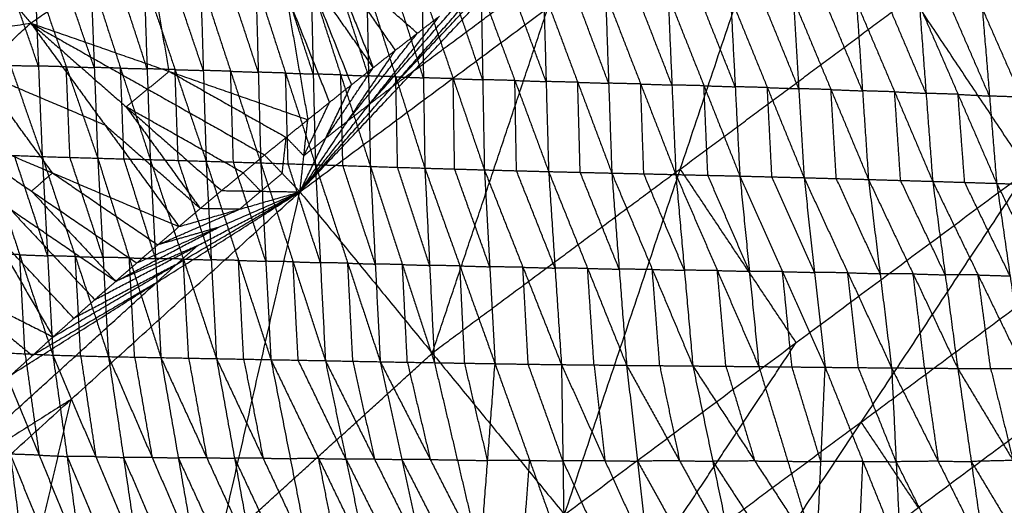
# Model space of a CAD drawing. Header units: millimetres. Extents: x -106 to 110, y -96 to 120.
# Tile 379 of 656: x -66 to -50, y 84 to 92. Entities that reach past the tile are written whole.
import ezdxf

# ---------------------------------------------------------------- set-up
doc = ezdxf.new("R2010")
doc.units = ezdxf.units.MM
doc.header["$MEASUREMENT"] = 0
doc.layers.add('Default', color=7, linetype='Continuous', true_color=0x000000)

msp = doc.modelspace()

# ---------------------------------------------------------------- linework, layer by layer
at = {"layer": 'Default'}
for points in [[(-61.585, 89.214, 12.017), (-57.646, 92.135, 12.017), (-53.707, 95.057, 12.017)], [(-57.385, 84.096, 9.117), (-55.546, 89.576, 10.567), (-53.707, 95.057, 12.017)], [(-53.707, 95.057, 12.017), (-51.868, 92.304, 10.567), (-50.029, 89.551, 9.117)], [(-65.859, 91.89, 14.003), (-64.018, 93.176, 13.96), (-62.177, 94.462, 13.917)], [(-65.859, 91.89, 14.003), (-64.018, 93.176, 13.96), (-62.177, 94.462, 13.917)], [(-62.177, 94.462, 13.917), (-61.818, 92.41, 13.171), (-61.46, 90.358, 12.424)], [(-62.177, 94.462, 13.917), (-61.473, 92.687, 13.171), (-60.768, 90.911, 12.424)], [(-62.177, 94.462, 13.917), (-61.124, 92.96, 13.171), (-60.072, 91.458, 12.424)], [(-59.77, 91.138, 12.221), (-57.801, 92.599, 12.221), (-55.831, 94.059, 12.221)], [(-63.659, 91.124, 13.214), (-63.839, 92.15, 13.587), (-64.018, 93.176, 13.96)], [(-66.854, 93.077, 13.919), (-66.356, 92.483, 13.961), (-65.859, 91.89, 14.003)], [(-61.585, 89.214, 12.017), (-59.77, 91.138, 12.221), (-57.955, 93.062, 12.424)], [(-61.124, 92.96, 13.171), (-60.772, 92.072, 12.797), (-60.42, 91.185, 12.424)], [(-59.722, 91.729, 12.424), (-60.423, 92.344, 12.797), (-61.124, 92.96, 13.171)], [(-60.125, 90.874, 12.221), (-59.218, 91.836, 12.322), (-58.31, 92.798, 12.424)], [(-66.685, 92.664, 9.098), (-66.181, 91.219, 8.445), (-65.677, 89.774, 7.793)], [(-65.736, 91.21, 8.258), (-65.988, 91.932, 8.584), (-66.24, 92.655, 8.91)], [(-65.795, 92.645, 8.722), (-65.736, 91.21, 8.258), (-65.677, 89.774, 7.793)], [(-65.795, 92.645, 8.722), (-65.295, 91.197, 8.086), (-64.795, 89.748, 7.449)], [(-64.85, 91.187, 7.908), (-65.1, 91.911, 8.226), (-65.35, 92.636, 8.545)], [(-64.905, 92.626, 8.367), (-64.85, 91.187, 7.908), (-64.795, 89.748, 7.449)], [(-64.905, 92.626, 8.367), (-64.433, 91.176, 7.754), (-63.961, 89.726, 7.141)], [(-64.011, 91.166, 7.593), (-64.247, 91.891, 7.9), (-64.483, 92.616, 8.206)], [(-64.061, 92.605, 8.045), (-64.011, 91.166, 7.593), (-63.961, 89.726, 7.141)], [(-64.061, 92.605, 8.045), (-63.567, 91.153, 7.437), (-63.074, 89.7, 6.83)], [(-63.119, 91.14, 7.273), (-63.365, 91.866, 7.577), (-63.612, 92.593, 7.881)], [(-63.163, 92.58, 7.716), (-63.119, 91.14, 7.273), (-63.074, 89.7, 6.83)], [(-63.163, 92.58, 7.716), (-62.685, 91.127, 7.127), (-62.207, 89.674, 6.537)], [(-62.246, 91.112, 6.971), (-62.485, 91.839, 7.266), (-62.725, 92.565, 7.561)], [(-62.286, 92.551, 7.405), (-62.246, 91.112, 6.971), (-62.207, 89.674, 6.537)], [(-62.286, 92.551, 7.405), (-61.813, 91.098, 6.83), (-61.34, 89.646, 6.255)], [(-60.42, 91.185, 12.424), (-60.946, 91.936, 12.797), (-61.473, 92.687, 13.171)], [(-61.374, 91.083, 6.679), (-61.61, 91.809, 6.966), (-61.847, 92.535, 7.254)], [(-61.114, 90.635, 12.424), (-61.466, 91.522, 12.797), (-61.818, 92.41, 13.171)], [(-61.585, 89.214, 12.017), (-60.125, 90.874, 12.221), (-58.665, 92.534, 12.424)], [(-61.408, 92.52, 7.103), (-61.374, 91.083, 6.679), (-61.34, 89.646, 6.255)], [(-61.408, 92.52, 7.103), (-60.937, 91.069, 6.541), (-60.467, 89.618, 5.98)], [(-60.496, 91.053, 6.393), (-60.731, 91.778, 6.674), (-60.967, 92.504, 6.955)], [(-60.525, 92.488, 6.807), (-60.496, 91.053, 6.393), (-60.467, 89.618, 5.98)], [(-60.525, 92.488, 6.807), (-60.064, 91.039, 6.261), (-59.602, 89.59, 5.715)], [(-59.624, 91.023, 6.116), (-59.855, 91.748, 6.389), (-60.086, 92.472, 6.662)], [(-59.647, 92.456, 6.518), (-59.624, 91.023, 6.116), (-59.602, 89.59, 5.715)], [(-59.647, 92.456, 6.518), (-59.152, 91.009, 5.975), (-58.657, 89.563, 5.431)], [(-58.683, 90.993, 5.823), (-58.93, 91.716, 6.095), (-59.178, 92.44, 6.366)], [(-58.709, 92.423, 6.215), (-58.683, 90.993, 5.823), (-58.657, 89.563, 5.431)], [(-58.709, 92.423, 6.215), (-58.173, 90.98, 5.674), (-57.637, 89.536, 5.132)], [(-57.677, 90.964, 5.516), (-57.945, 91.685, 5.787), (-58.213, 92.407, 6.057)], [(-57.716, 92.391, 5.9), (-57.677, 90.964, 5.516), (-57.637, 89.536, 5.132)], [(-57.716, 92.391, 5.9), (-57.175, 90.952, 5.374), (-56.634, 89.512, 4.848)], [(-60.478, 90.607, 12.221), (-59.748, 91.436, 12.322), (-59.018, 92.266, 12.424)], [(-56.684, 90.937, 5.222), (-56.955, 91.656, 5.485), (-57.225, 92.376, 5.748)], [(-56.734, 92.361, 5.596), (-56.684, 90.937, 5.222), (-56.634, 89.512, 4.848)], [(-56.734, 92.361, 5.596), (-56.176, 90.925, 5.083), (-55.617, 89.489, 4.569)], [(-55.679, 90.909, 4.934), (-55.959, 91.627, 5.191), (-56.238, 92.345, 5.447)], [(-55.741, 92.33, 5.299), (-55.679, 90.909, 4.934), (-55.617, 89.489, 4.569)], [(-55.741, 92.33, 5.299), (-55.171, 90.897, 4.8), (-54.601, 89.465, 4.302)], [(-55.546, 89.576, 10.567), (-53.707, 90.94, 10.567), (-51.868, 92.304, 10.567)], [(-54.675, 90.881, 4.657), (-54.96, 91.597, 4.906), (-55.245, 92.314, 5.155)], [(-54.748, 92.297, 5.012), (-54.675, 90.881, 4.657), (-54.601, 89.465, 4.302)], [(-54.748, 92.297, 5.012), (-54.165, 90.868, 4.53), (-53.582, 89.439, 4.047)], [(-53.666, 90.85, 4.392), (-53.958, 91.565, 4.634), (-54.249, 92.279, 4.875)], [(-53.75, 92.261, 4.738), (-53.666, 90.85, 4.392), (-53.582, 89.439, 4.047)], [(-53.75, 92.261, 4.738), (-53.155, 90.836, 4.271), (-52.559, 89.411, 3.804)], [(-52.654, 90.816, 4.14), (-52.952, 91.528, 4.374), (-53.25, 92.241, 4.607)], [(-59.485, 86.655, 10.567), (-58.566, 89.395, 11.292), (-57.646, 92.135, 12.017)], [(-52.749, 92.22, 4.476), (-52.654, 90.816, 4.14), (-52.559, 89.411, 3.804)], [(-52.749, 92.22, 4.476), (-52.144, 90.801, 4.028), (-51.54, 89.381, 3.579)], [(-51.645, 90.777, 3.905), (-51.947, 91.487, 4.13), (-52.25, 92.197, 4.354)], [(-51.75, 92.173, 4.232), (-51.645, 90.777, 3.905), (-51.54, 89.381, 3.579)], [(-51.75, 92.173, 4.232), (-51.137, 90.761, 3.802), (-50.524, 89.349, 3.371)], [(-50.638, 90.733, 3.688), (-50.945, 91.44, 3.903), (-51.251, 92.146, 4.119)], [(-50.752, 92.118, 4.005), (-50.638, 90.733, 3.688), (-50.524, 89.349, 3.371)], [(-50.752, 92.118, 4.005), (-50.135, 90.716, 3.595), (-49.518, 89.314, 3.185)], [(-61.585, 89.214, 12.017), (-60.478, 90.607, 12.221), (-59.371, 91.999, 12.424)], [(-60.072, 91.458, 12.424), (-59.722, 91.729, 12.424), (-59.371, 91.999, 12.424)], [(-60.072, 91.458, 12.424), (-59.722, 91.729, 12.424), (-59.371, 91.999, 12.424)], [(-68.546, 91.501, 13.904), (-67.203, 91.695, 13.953), (-65.859, 91.89, 14.003)], [(-67.518, 90.366, 13.978), (-66.689, 91.128, 13.99), (-65.859, 91.89, 14.003)], [(-67.518, 90.366, 13.978), (-66.689, 91.128, 13.99), (-65.859, 91.89, 14.003)], [(-65.859, 91.89, 14.003), (-64.682, 90.276, 13.214), (-63.505, 88.663, 12.424)], [(-65.859, 91.89, 14.003), (-64.344, 90.562, 13.214), (-62.828, 89.234, 12.424)], [(-65.859, 91.89, 14.003), (-64.003, 90.844, 13.214), (-62.147, 89.799, 12.424)], [(-65.859, 91.89, 14.003), (-63.659, 91.124, 13.214), (-61.46, 90.358, 12.424)], [(-60.829, 90.336, 12.221), (-60.275, 91.032, 12.322), (-59.722, 91.729, 12.424)], [(-61.585, 89.214, 12.017), (-60.829, 90.336, 12.221), (-60.072, 91.458, 12.424)], [(-60.768, 90.911, 12.424), (-60.42, 91.185, 12.424), (-60.072, 91.458, 12.424)], [(-60.768, 90.911, 12.424), (-60.42, 91.185, 12.424), (-60.072, 91.458, 12.424)], [(-66.181, 91.219, 8.445), (-65.958, 91.215, 8.352), (-65.736, 91.21, 8.258)], [(-65.295, 91.197, 8.086), (-65.515, 91.203, 8.172), (-65.736, 91.21, 8.258)], [(-65.236, 89.761, 7.621), (-65.265, 90.479, 7.853), (-65.295, 91.197, 8.086)], [(-65.295, 91.197, 8.086), (-65.072, 91.192, 7.997), (-64.85, 91.187, 7.908)], [(-64.433, 91.176, 7.754), (-64.641, 91.181, 7.831), (-64.85, 91.187, 7.908)], [(-64.378, 89.737, 7.295), (-64.405, 90.456, 7.525), (-64.433, 91.176, 7.754)], [(-64.433, 91.176, 7.754), (-64.222, 91.171, 7.674), (-64.011, 91.166, 7.593)], [(-63.567, 91.153, 7.437), (-63.789, 91.159, 7.515), (-64.011, 91.166, 7.593)], [(-63.518, 89.713, 6.985), (-63.543, 90.433, 7.211), (-63.567, 91.153, 7.437)], [(-63.567, 91.153, 7.437), (-63.343, 91.146, 7.355), (-63.119, 91.14, 7.273)], [(-62.685, 91.127, 7.127), (-62.902, 91.133, 7.2), (-63.119, 91.14, 7.273)], [(-61.177, 90.063, 12.221), (-60.799, 90.624, 12.322), (-60.42, 91.185, 12.424)], [(-59.77, 91.138, 12.221), (-59.948, 91.006, 12.221), (-60.125, 90.874, 12.221)], [(-66.689, 91.128, 13.99), (-65.685, 90.702, 13.602), (-64.682, 90.276, 13.214)], [(-65.512, 89.514, 13.201), (-66.1, 90.321, 13.596), (-66.689, 91.128, 13.99)], [(-64.003, 90.844, 13.214), (-63.831, 90.984, 13.214), (-63.659, 91.124, 13.214)], [(-63.659, 91.124, 13.214), (-62.731, 90.601, 12.819), (-61.803, 90.078, 12.424)], [(-62.641, 89.687, 6.683), (-62.663, 90.407, 6.905), (-62.685, 91.127, 7.127)], [(-62.685, 91.127, 7.127), (-62.466, 91.119, 7.049), (-62.246, 91.112, 6.971)], [(-61.813, 91.098, 6.83), (-62.03, 91.105, 6.9), (-62.246, 91.112, 6.971)], [(-61.773, 89.66, 6.396), (-61.793, 90.379, 6.613), (-61.813, 91.098, 6.83)], [(-61.813, 91.098, 6.83), (-61.593, 91.091, 6.754), (-61.374, 91.083, 6.679)], [(-60.937, 91.069, 6.541), (-61.156, 91.076, 6.61), (-61.374, 91.083, 6.679)], [(-60.903, 89.632, 6.117), (-60.92, 90.35, 6.329), (-60.937, 91.069, 6.541)], [(-60.937, 91.069, 6.541), (-60.717, 91.061, 6.467), (-60.496, 91.053, 6.393)], [(-60.064, 91.039, 6.261), (-60.28, 91.046, 6.327), (-60.496, 91.053, 6.393)], [(-60.034, 89.604, 5.847), (-60.049, 90.322, 6.054), (-60.064, 91.039, 6.261)], [(-60.064, 91.039, 6.261), (-59.844, 91.031, 6.189), (-59.624, 91.023, 6.116)], [(-59.152, 91.009, 5.975), (-59.388, 91.016, 6.045), (-59.624, 91.023, 6.116)], [(-59.129, 89.577, 5.573), (-59.141, 90.293, 5.774), (-59.152, 91.009, 5.975)], [(-59.152, 91.009, 5.975), (-58.917, 91.001, 5.899), (-58.683, 90.993, 5.823)], [(-58.173, 90.98, 5.674), (-58.428, 90.986, 5.748), (-58.683, 90.993, 5.823)], [(-58.147, 89.549, 5.282), (-58.16, 90.264, 5.478), (-58.173, 90.98, 5.674)], [(-58.173, 90.98, 5.674), (-57.925, 90.972, 5.595), (-57.677, 90.964, 5.516)], [(-64.344, 90.562, 13.214), (-64.173, 90.703, 13.214), (-64.003, 90.844, 13.214)], [(-61.585, 89.214, 12.017), (-61.177, 90.063, 12.221), (-60.768, 90.911, 12.424)], [(-61.46, 90.358, 12.424), (-61.114, 90.635, 12.424), (-60.768, 90.911, 12.424)], [(-61.46, 90.358, 12.424), (-61.114, 90.635, 12.424), (-60.768, 90.911, 12.424)], [(-60.125, 90.874, 12.221), (-60.302, 90.74, 12.221), (-60.478, 90.607, 12.221)], [(-57.175, 90.952, 5.374), (-57.426, 90.958, 5.445), (-57.677, 90.964, 5.516)], [(-57.136, 89.524, 4.99), (-57.155, 90.238, 5.182), (-57.175, 90.952, 5.374)], [(-57.175, 90.952, 5.374), (-56.93, 90.944, 5.298), (-56.684, 90.937, 5.222)], [(-56.176, 90.925, 5.083), (-56.43, 90.931, 5.152), (-56.684, 90.937, 5.222)], [(-56.126, 89.501, 4.708), (-56.151, 90.213, 4.895), (-56.176, 90.925, 5.083)], [(-56.176, 90.925, 5.083), (-55.927, 90.917, 5.008), (-55.679, 90.909, 4.934)], [(-55.171, 90.897, 4.8), (-55.425, 90.903, 4.867), (-55.679, 90.909, 4.934)], [(-55.109, 89.477, 4.436), (-55.14, 90.187, 4.618), (-55.171, 90.897, 4.8)], [(-55.171, 90.897, 4.8), (-54.923, 90.889, 4.729), (-54.675, 90.881, 4.657)], [(-54.165, 90.868, 4.53), (-54.42, 90.875, 4.593), (-54.675, 90.881, 4.657)], [(-54.092, 89.452, 4.174), (-54.128, 90.16, 4.352), (-54.165, 90.868, 4.53)], [(-54.165, 90.868, 4.53), (-53.916, 90.859, 4.461), (-53.666, 90.85, 4.392)], [(-53.155, 90.836, 4.271), (-53.41, 90.843, 4.332), (-53.666, 90.85, 4.392)], [(-53.07, 89.425, 3.926), (-53.113, 90.131, 4.098), (-53.155, 90.836, 4.271)], [(-53.155, 90.836, 4.271), (-52.904, 90.826, 4.206), (-52.654, 90.816, 4.14)], [(-52.144, 90.801, 4.028), (-52.399, 90.808, 4.084), (-52.654, 90.816, 4.14)], [(-52.049, 89.396, 3.691), (-52.097, 90.098, 3.859), (-52.144, 90.801, 4.028)], [(-52.144, 90.801, 4.028), (-51.895, 90.789, 3.966), (-51.645, 90.777, 3.905)], [(-51.137, 90.761, 3.802), (-51.391, 90.769, 3.853), (-51.645, 90.777, 3.905)], [(-51.032, 89.365, 3.475), (-51.085, 90.063, 3.638), (-51.137, 90.761, 3.802)], [(-51.137, 90.761, 3.802), (-50.888, 90.747, 3.745), (-50.638, 90.733, 3.688)], [(-50.135, 90.716, 3.595), (-50.386, 90.725, 3.642), (-50.638, 90.733, 3.688)], [(-64.344, 90.562, 13.214), (-63.755, 89.755, 12.819), (-63.166, 88.948, 12.424)], [(-62.487, 89.516, 12.424), (-63.415, 90.039, 12.819), (-64.344, 90.562, 13.214)], [(-61.523, 89.786, 12.221), (-61.318, 90.21, 12.322), (-61.114, 90.635, 12.424)], [(-60.478, 90.607, 12.221), (-60.654, 90.471, 12.221), (-60.829, 90.336, 12.221)], [(-67.518, 90.366, 13.978), (-66.511, 88.64, 13.201), (-65.504, 86.914, 12.424)], [(-67.518, 90.366, 13.978), (-66.181, 88.934, 13.201), (-64.843, 87.503, 12.424)], [(-67.518, 90.366, 13.978), (-65.847, 89.226, 13.201), (-64.176, 88.086, 12.424)], [(-67.518, 90.366, 13.978), (-65.512, 89.514, 13.201), (-63.505, 88.663, 12.424)], [(-62.147, 89.799, 12.424), (-61.803, 90.078, 12.424), (-61.46, 90.358, 12.424)], [(-62.147, 89.799, 12.424), (-61.803, 90.078, 12.424), (-61.46, 90.358, 12.424)], [(-61.585, 89.214, 12.017), (-61.523, 89.786, 12.221), (-61.46, 90.358, 12.424)], [(-63.166, 88.948, 12.424), (-63.924, 89.612, 12.819), (-64.682, 90.276, 13.214)], [(-60.829, 90.336, 12.221), (-61.003, 90.199, 12.221), (-61.177, 90.063, 12.221)], [(-61.866, 89.507, 12.221), (-61.835, 89.792, 12.322), (-61.803, 90.078, 12.424)], [(-61.803, 90.078, 12.424), (-61.663, 89.932, 12.322), (-61.523, 89.786, 12.221)], [(-61.177, 90.063, 12.221), (-61.35, 89.924, 12.221), (-61.523, 89.786, 12.221)], [(-66.561, 89.809, 8.163), (-66.119, 89.792, 7.978), (-65.677, 89.774, 7.793)], [(-66.561, 89.809, 8.163), (-66.034, 88.217, 7.894), (-65.507, 86.625, 7.626)], [(-65.592, 88.2, 7.709), (-65.856, 88.996, 7.843), (-66.119, 89.792, 7.978)], [(-65.677, 89.774, 7.793), (-65.592, 88.2, 7.709), (-65.507, 86.625, 7.626)], [(-65.677, 89.774, 7.793), (-65.236, 89.761, 7.621), (-64.795, 89.748, 7.449)], [(-65.677, 89.774, 7.793), (-65.151, 88.188, 7.547), (-64.624, 86.601, 7.301)], [(-64.71, 88.175, 7.375), (-64.973, 88.968, 7.498), (-65.236, 89.761, 7.621)], [(-64.795, 89.748, 7.449), (-64.71, 88.175, 7.375), (-64.624, 86.601, 7.301)], [(-64.795, 89.748, 7.449), (-64.378, 89.737, 7.295), (-63.961, 89.726, 7.141)], [(-64.795, 89.748, 7.449), (-64.294, 88.167, 7.23), (-63.793, 86.586, 7.012)], [(-63.877, 88.156, 7.077), (-64.128, 88.946, 7.186), (-64.378, 89.737, 7.295)], [(-63.961, 89.726, 7.141), (-63.877, 88.156, 7.077), (-63.793, 86.586, 7.012)], [(-63.961, 89.726, 7.141), (-63.518, 89.713, 6.985), (-63.074, 89.7, 6.83)], [(-63.961, 89.726, 7.141), (-63.436, 88.148, 6.93), (-62.91, 86.569, 6.719)], [(-62.828, 89.234, 12.424), (-62.487, 89.516, 12.424), (-62.147, 89.799, 12.424)], [(-62.828, 89.234, 12.424), (-62.487, 89.516, 12.424), (-62.147, 89.799, 12.424)], [(-62.147, 89.799, 12.424), (-61.866, 89.507, 12.221), (-61.585, 89.214, 12.017)], [(-62.992, 88.135, 6.775), (-63.255, 88.924, 6.88), (-63.518, 89.713, 6.985)], [(-63.074, 89.7, 6.83), (-62.992, 88.135, 6.775), (-62.91, 86.569, 6.719)], [(-63.074, 89.7, 6.83), (-62.641, 89.687, 6.683), (-62.207, 89.674, 6.537)], [(-63.074, 89.7, 6.83), (-62.56, 88.127, 6.637), (-62.046, 86.553, 6.445)], [(-62.126, 88.113, 6.491), (-62.384, 88.9, 6.587), (-62.641, 89.687, 6.683)], [(-62.207, 89.674, 6.537), (-62.126, 88.113, 6.491), (-62.046, 86.553, 6.445)], [(-62.207, 89.674, 6.537), (-61.773, 89.66, 6.396), (-61.34, 89.646, 6.255)], [(-62.207, 89.674, 6.537), (-61.694, 88.105, 6.359), (-61.181, 86.537, 6.181)], [(-61.26, 88.091, 6.218), (-61.517, 88.875, 6.307), (-61.773, 89.66, 6.396)], [(-61.34, 89.646, 6.255), (-61.26, 88.091, 6.218), (-61.181, 86.537, 6.181)], [(-61.34, 89.646, 6.255), (-60.903, 89.632, 6.117), (-60.467, 89.618, 5.98)], [(-61.34, 89.646, 6.255), (-60.825, 88.083, 6.089), (-60.31, 86.52, 5.924)], [(-60.389, 88.069, 5.952), (-60.646, 88.85, 6.035), (-60.903, 89.632, 6.117)], [(-60.467, 89.618, 5.98), (-60.389, 88.069, 5.952), (-60.31, 86.52, 5.924)], [(-60.467, 89.618, 5.98), (-60.034, 89.604, 5.847), (-59.602, 89.59, 5.715)], [(-60.467, 89.618, 5.98), (-59.958, 88.061, 5.829), (-59.45, 86.505, 5.678)], [(-59.526, 88.048, 5.696), (-59.78, 88.826, 5.772), (-60.034, 89.604, 5.847)], [(-59.602, 89.59, 5.715), (-59.526, 88.048, 5.696), (-59.45, 86.505, 5.678)], [(-59.602, 89.59, 5.715), (-59.129, 89.577, 5.573), (-58.657, 89.563, 5.431)], [(-59.602, 89.59, 5.715), (-59.045, 88.04, 5.563), (-58.488, 86.489, 5.41)], [(-55.546, 89.576, 10.567), (-57.516, 88.116, 10.567), (-59.485, 86.655, 10.567)], [(-58.572, 88.026, 5.421), (-58.851, 88.801, 5.497), (-59.129, 89.577, 5.573)], [(-53.707, 86.823, 9.117), (-54.626, 88.2, 9.842), (-55.546, 89.576, 10.567)], [(-65.847, 89.226, 13.201), (-65.68, 89.37, 13.201), (-65.512, 89.514, 13.201)], [(-65.512, 89.514, 13.201), (-64.676, 88.944, 12.813), (-63.841, 88.374, 12.424)], [(-62.207, 89.224, 12.221), (-62.347, 89.37, 12.322), (-62.487, 89.516, 12.424)], [(-61.866, 89.507, 12.221), (-62.036, 89.365, 12.221), (-62.207, 89.224, 12.221)], [(-58.657, 89.563, 5.431), (-58.572, 88.026, 5.421), (-58.488, 86.489, 5.41)], [(-58.657, 89.563, 5.431), (-58.147, 89.549, 5.282), (-57.637, 89.536, 5.132)], [(-58.657, 89.563, 5.431), (-58.045, 88.018, 5.279), (-57.433, 86.474, 5.126)], [(-57.535, 88.005, 5.129), (-57.841, 88.777, 5.205), (-58.147, 89.549, 5.282)], [(-57.637, 89.536, 5.132), (-57.535, 88.005, 5.129), (-57.433, 86.474, 5.126)], [(-57.637, 89.536, 5.132), (-57.136, 89.524, 4.99), (-56.634, 89.512, 4.848)], [(-57.637, 89.536, 5.132), (-57.018, 88, 4.995), (-56.399, 86.463, 4.858)], [(-57.385, 84.096, 9.117), (-53.707, 86.823, 9.117), (-50.029, 89.551, 9.117)], [(-56.517, 87.988, 4.853), (-56.826, 88.756, 4.921), (-57.136, 89.524, 4.99)], [(-56.634, 89.512, 4.848), (-56.517, 87.988, 4.853), (-56.399, 86.463, 4.858)], [(-56.634, 89.512, 4.848), (-56.126, 89.501, 4.708), (-55.617, 89.489, 4.569)], [(-56.634, 89.512, 4.848), (-55.991, 87.983, 4.722), (-55.347, 86.453, 4.596)], [(-55.482, 87.971, 4.583), (-55.804, 88.736, 4.645), (-56.126, 89.501, 4.708)], [(-55.617, 89.489, 4.569), (-55.482, 87.971, 4.583), (-55.347, 86.453, 4.596)], [(-55.617, 89.489, 4.569), (-55.109, 89.477, 4.436), (-54.601, 89.465, 4.302)], [(-55.617, 89.489, 4.569), (-54.958, 87.966, 4.457), (-54.299, 86.443, 4.345)], [(-55.317, 81.575, 7.944), (-52.673, 85.563, 8.53), (-50.029, 89.551, 9.117)], [(-54.45, 87.954, 4.324), (-54.78, 88.716, 4.38), (-55.109, 89.477, 4.436)], [(-54.601, 89.465, 4.302), (-54.45, 87.954, 4.324), (-54.299, 86.443, 4.345)], [(-54.601, 89.465, 4.302), (-54.092, 89.452, 4.174), (-53.582, 89.439, 4.047)], [(-54.601, 89.465, 4.302), (-53.924, 87.949, 4.204), (-53.247, 86.432, 4.106)], [(-53.415, 87.936, 4.076), (-53.753, 88.694, 4.125), (-54.092, 89.452, 4.174)], [(-53.582, 89.439, 4.047), (-53.415, 87.936, 4.076), (-53.247, 86.432, 4.106)], [(-53.582, 89.439, 4.047), (-53.07, 89.425, 3.926), (-52.559, 89.411, 3.804)], [(-53.582, 89.439, 4.047), (-52.887, 87.931, 3.962), (-52.192, 86.422, 3.877)], [(-52.375, 87.916, 3.841), (-52.723, 88.671, 3.883), (-53.07, 89.425, 3.926)], [(-52.559, 89.411, 3.804), (-52.375, 87.916, 3.841), (-52.192, 86.422, 3.877)], [(-52.559, 89.411, 3.804), (-52.049, 89.396, 3.691), (-51.54, 89.381, 3.579)], [(-52.559, 89.411, 3.804), (-51.85, 87.913, 3.734), (-51.142, 86.414, 3.665)], [(-51.341, 87.898, 3.622), (-51.695, 88.647, 3.657), (-52.049, 89.396, 3.691)], [(-51.54, 89.381, 3.579), (-51.341, 87.898, 3.622), (-51.142, 86.414, 3.665)], [(-51.54, 89.381, 3.579), (-51.032, 89.365, 3.475), (-50.524, 89.349, 3.371)], [(-51.54, 89.381, 3.579), (-50.819, 87.896, 3.524), (-50.098, 86.411, 3.469)], [(-50.311, 87.88, 3.42), (-50.672, 88.622, 3.448), (-51.032, 89.365, 3.475)], [(-50.524, 89.349, 3.371), (-50.311, 87.88, 3.42), (-50.098, 86.411, 3.469)], [(-50.524, 89.349, 3.371), (-50.021, 89.331, 3.278), (-49.518, 89.314, 3.185)], [(-50.524, 89.349, 3.371), (-49.797, 87.881, 3.332), (-49.069, 86.413, 3.292)], [(-68.853, 82.627, 12.017), (-65.219, 85.921, 12.017), (-61.585, 89.214, 12.017)], [(-66.16, 86.319, 12.424), (-63.873, 87.767, 12.221), (-61.585, 89.214, 12.017)], [(-65.847, 89.226, 13.201), (-65.179, 88.51, 12.813), (-64.51, 87.794, 12.424)], [(-65.504, 86.914, 12.424), (-63.545, 88.064, 12.221), (-61.585, 89.214, 12.017)], [(-64.843, 87.503, 12.424), (-63.214, 88.358, 12.221), (-61.585, 89.214, 12.017)], [(-64.176, 88.086, 12.424), (-62.881, 88.65, 12.221), (-61.585, 89.214, 12.017)], [(-64.171, 77.945, 9.117), (-62.878, 83.58, 10.567), (-61.585, 89.214, 12.017)], [(-63.505, 88.663, 12.424), (-63.166, 88.948, 12.424), (-62.828, 89.234, 12.424)], [(-63.505, 88.663, 12.424), (-63.166, 88.948, 12.424), (-62.828, 89.234, 12.424)], [(-63.505, 88.663, 12.424), (-62.545, 88.938, 12.221), (-61.585, 89.214, 12.017)], [(-62.828, 89.234, 12.424), (-62.207, 89.224, 12.221), (-61.585, 89.214, 12.017)], [(-62.207, 89.224, 12.221), (-62.376, 89.081, 12.221), (-62.545, 88.938, 12.221)], [(-61.585, 89.214, 12.017), (-59.485, 86.655, 10.567), (-57.385, 84.096, 9.117)], [(-62.545, 88.938, 12.221), (-62.856, 88.943, 12.322), (-63.166, 88.948, 12.424)], [(-64.51, 87.794, 12.424), (-65.345, 88.364, 12.813), (-66.181, 88.934, 13.201)], [(-63.841, 88.374, 12.424), (-63.193, 88.656, 12.322), (-62.545, 88.938, 12.221)], [(-69.041, 88.697, 13.909), (-67.273, 87.805, 13.166), (-65.504, 86.914, 12.424)], [(-65.174, 87.208, 12.424), (-65.842, 87.924, 12.813), (-66.511, 88.64, 13.201)], [(-64.51, 87.794, 12.424), (-63.695, 88.222, 12.322), (-62.881, 88.65, 12.221)], [(-64.176, 88.086, 12.424), (-63.841, 88.374, 12.424), (-63.505, 88.663, 12.424)], [(-64.176, 88.086, 12.424), (-63.841, 88.374, 12.424), (-63.505, 88.663, 12.424)], [(-62.881, 88.65, 12.221), (-63.361, 88.512, 12.322), (-63.841, 88.374, 12.424)], [(-63.214, 88.358, 12.221), (-63.862, 88.076, 12.322), (-64.51, 87.794, 12.424)], [(-63.214, 88.358, 12.221), (-63.38, 88.211, 12.221), (-63.545, 88.064, 12.221)], [(-66.034, 88.217, 7.894), (-66.255, 88.228, 7.982), (-66.477, 88.238, 8.07)], [(-65.949, 86.646, 7.801), (-65.992, 87.432, 7.848), (-66.034, 88.217, 7.894)], [(-66.034, 88.217, 7.894), (-65.813, 88.208, 7.802), (-65.592, 88.2, 7.709)], [(-65.151, 88.188, 7.547), (-65.371, 88.194, 7.628), (-65.592, 88.2, 7.709)], [(-65.065, 86.613, 7.463), (-65.108, 87.401, 7.505), (-65.151, 88.188, 7.547)], [(-65.151, 88.188, 7.547), (-64.93, 88.181, 7.461), (-64.71, 88.175, 7.375)], [(-64.294, 88.167, 7.23), (-64.502, 88.171, 7.303), (-64.71, 88.175, 7.375)], [(-64.209, 86.593, 7.156), (-64.251, 87.38, 7.193), (-64.294, 88.167, 7.23)], [(-64.294, 88.167, 7.23), (-64.085, 88.161, 7.154), (-63.877, 88.156, 7.077)], [(-52.673, 85.563, 8.53), (-50.898, 86.88, 8.53), (-49.123, 88.196, 8.53)], [(-63.545, 88.064, 12.221), (-64.359, 87.636, 12.322), (-65.174, 87.208, 12.424)], [(-64.843, 87.503, 12.424), (-64.51, 87.794, 12.424), (-64.176, 88.086, 12.424)], [(-64.843, 87.503, 12.424), (-64.51, 87.794, 12.424), (-64.176, 88.086, 12.424)], [(-63.436, 88.148, 6.93), (-63.656, 88.152, 7.004), (-63.877, 88.156, 7.077)], [(-63.545, 88.064, 12.221), (-63.709, 87.915, 12.221), (-63.873, 87.767, 12.221)], [(-63.351, 86.577, 6.866), (-63.394, 87.363, 6.898), (-63.436, 88.148, 6.93)], [(-63.436, 88.148, 6.93), (-63.214, 88.141, 6.852), (-62.992, 88.135, 6.775)], [(-62.56, 88.127, 6.637), (-62.776, 88.131, 6.706), (-62.992, 88.135, 6.775)], [(-62.478, 86.561, 6.582), (-62.519, 87.344, 6.61), (-62.56, 88.127, 6.637)], [(-62.56, 88.127, 6.637), (-62.343, 88.12, 6.564), (-62.126, 88.113, 6.491)], [(-61.694, 88.105, 6.359), (-61.91, 88.109, 6.425), (-62.126, 88.113, 6.491)], [(-61.613, 86.545, 6.313), (-61.654, 87.325, 6.336), (-61.694, 88.105, 6.359)], [(-61.694, 88.105, 6.359), (-61.477, 88.098, 6.288), (-61.26, 88.091, 6.218)], [(-60.825, 88.083, 6.089), (-61.043, 88.087, 6.154), (-61.26, 88.091, 6.218)], [(-60.745, 86.528, 6.052), (-60.785, 87.306, 6.071), (-60.825, 88.083, 6.089)], [(-60.825, 88.083, 6.089), (-60.607, 88.076, 6.021), (-60.389, 88.069, 5.952)], [(-59.958, 88.061, 5.829), (-60.173, 88.065, 5.89), (-60.389, 88.069, 5.952)], [(-59.88, 86.512, 5.801), (-59.919, 87.287, 5.815), (-59.958, 88.061, 5.829)], [(-59.958, 88.061, 5.829), (-59.742, 88.054, 5.763), (-59.526, 88.048, 5.696)], [(-59.045, 88.04, 5.563), (-59.285, 88.044, 5.629), (-59.526, 88.048, 5.696)], [(-58.969, 86.497, 5.544), (-59.007, 87.268, 5.553), (-59.045, 88.04, 5.563)], [(-59.045, 88.04, 5.563), (-58.809, 88.033, 5.492), (-58.572, 88.026, 5.421)], [(-58.045, 88.018, 5.279), (-58.309, 88.022, 5.35), (-58.572, 88.026, 5.421)], [(-57.961, 86.481, 5.268), (-58.003, 87.25, 5.274), (-58.045, 88.018, 5.279)], [(-58.045, 88.018, 5.279), (-57.79, 88.012, 5.204), (-57.535, 88.005, 5.129)], [(-57.018, 88, 4.995), (-57.277, 88.002, 5.062), (-57.535, 88.005, 5.129)], [(-56.916, 86.469, 4.992), (-56.967, 87.234, 4.994), (-57.018, 88, 4.995)], [(-57.018, 88, 4.995), (-56.767, 87.994, 4.924), (-56.517, 87.988, 4.853)], [(-55.991, 87.983, 4.722), (-56.254, 87.985, 4.787), (-56.517, 87.988, 4.853)], [(-55.873, 86.458, 4.727), (-55.932, 87.22, 4.724), (-55.991, 87.983, 4.722)], [(-55.991, 87.983, 4.722), (-55.736, 87.977, 4.652), (-55.482, 87.971, 4.583)], [(-54.958, 87.966, 4.457), (-55.22, 87.969, 4.52), (-55.482, 87.971, 4.583)], [(-54.823, 86.448, 4.471), (-54.89, 87.207, 4.464), (-54.958, 87.966, 4.457)], [(-54.958, 87.966, 4.457), (-54.704, 87.96, 4.391), (-54.45, 87.954, 4.324)], [(-53.924, 87.949, 4.204), (-54.187, 87.951, 4.264), (-54.45, 87.954, 4.324)], [(-53.773, 86.438, 4.226), (-53.849, 87.193, 4.215), (-53.924, 87.949, 4.204)], [(-53.924, 87.949, 4.204), (-53.67, 87.942, 4.14), (-53.415, 87.936, 4.076)], [(-52.887, 87.931, 3.962), (-53.151, 87.933, 4.019), (-53.415, 87.936, 4.076)], [(-52.72, 86.427, 3.992), (-52.803, 87.179, 3.977), (-52.887, 87.931, 3.962)], [(-52.887, 87.931, 3.962), (-52.631, 87.924, 3.901), (-52.375, 87.916, 3.841)], [(-51.85, 87.913, 3.734), (-52.113, 87.915, 3.788), (-52.375, 87.916, 3.841)], [(-51.667, 86.418, 3.771), (-51.759, 87.165, 3.753), (-51.85, 87.913, 3.734)], [(-51.85, 87.913, 3.734), (-51.596, 87.905, 3.678), (-51.341, 87.898, 3.622)], [(-50.819, 87.896, 3.524), (-51.08, 87.897, 3.573), (-51.341, 87.898, 3.622)], [(-50.62, 86.413, 3.567), (-50.72, 87.154, 3.545), (-50.819, 87.896, 3.524)], [(-50.819, 87.896, 3.524), (-50.565, 87.888, 3.472), (-50.311, 87.88, 3.42)], [(-67.507, 84.473, 12.221), (-65.69, 86.12, 12.221), (-63.873, 87.767, 12.221)], [(-67.273, 87.805, 13.166), (-66.553, 87.211, 12.795), (-65.832, 86.617, 12.424)], [(-63.873, 87.767, 12.221), (-64.853, 87.192, 12.322), (-65.832, 86.617, 12.424)], [(-65.504, 86.914, 12.424), (-65.174, 87.208, 12.424), (-64.843, 87.503, 12.424)], [(-65.504, 86.914, 12.424), (-65.174, 87.208, 12.424), (-64.843, 87.503, 12.424)], [(-66.16, 86.319, 12.424), (-65.832, 86.617, 12.424), (-65.504, 86.914, 12.424)], [(-66.16, 86.319, 12.424), (-65.832, 86.617, 12.424), (-65.504, 86.914, 12.424)], [(-56.351, 82.835, 8.53), (-55.029, 84.829, 8.824), (-53.707, 86.823, 9.117)], [(-55.317, 81.575, 7.944), (-51.767, 84.208, 7.944), (-48.217, 86.84, 7.944)], [(-53.283, 79.098, 6.953), (-50.75, 82.969, 7.449), (-48.217, 86.84, 7.944)], [(-67.297, 86.741, 8.368), (-66.637, 85.091, 8.532), (-65.977, 83.441, 8.695)], [(-66.392, 86.668, 7.977), (-66.184, 85.054, 8.336), (-65.977, 83.441, 8.695)], [(-66.392, 86.668, 7.977), (-65.949, 86.646, 7.801), (-65.507, 86.625, 7.626)], [(-66.392, 86.668, 7.977), (-65.725, 85.038, 8.175), (-65.058, 83.409, 8.374)], [(-65.949, 86.646, 7.801), (-65.837, 85.842, 7.988), (-65.725, 85.038, 8.175)], [(-65.507, 86.625, 7.626), (-65.282, 85.017, 8), (-65.058, 83.409, 8.374)], [(-65.507, 86.625, 7.626), (-65.065, 86.613, 7.463), (-64.624, 86.601, 7.301)], [(-65.507, 86.625, 7.626), (-64.827, 85.014, 7.851), (-64.148, 83.403, 8.076)], [(-65.065, 86.613, 7.463), (-64.946, 85.814, 7.657), (-64.827, 85.014, 7.851)], [(-64.624, 86.601, 7.301), (-64.386, 85.002, 7.688), (-64.148, 83.403, 8.076)], [(-64.624, 86.601, 7.301), (-64.209, 86.593, 7.156), (-63.793, 86.586, 7.012)], [(-64.624, 86.601, 7.301), (-63.932, 85.003, 7.546), (-63.239, 83.405, 7.792)], [(-62.878, 83.58, 10.567), (-61.182, 85.117, 10.567), (-59.485, 86.655, 10.567)], [(-64.209, 86.593, 7.156), (-64.07, 85.798, 7.351), (-63.932, 85.003, 7.546)], [(-63.793, 86.586, 7.012), (-63.516, 84.995, 7.402), (-63.239, 83.405, 7.792)], [(-63.793, 86.586, 7.012), (-63.351, 86.577, 6.866), (-62.91, 86.569, 6.719)], [(-63.793, 86.586, 7.012), (-63.064, 84.997, 7.265), (-62.336, 83.408, 7.518)], [(-63.351, 86.577, 6.866), (-63.208, 85.787, 7.065), (-63.064, 84.997, 7.265)], [(-62.91, 86.569, 6.719), (-62.623, 84.989, 7.119), (-62.336, 83.408, 7.518)], [(-62.91, 86.569, 6.719), (-62.478, 86.561, 6.582), (-62.046, 86.553, 6.445)], [(-62.91, 86.569, 6.719), (-62.17, 84.99, 6.986), (-61.43, 83.411, 7.253)], [(-62.478, 86.561, 6.582), (-62.324, 85.776, 6.784), (-62.17, 84.99, 6.986)], [(-62.046, 86.553, 6.445), (-61.738, 84.982, 6.849), (-61.43, 83.411, 7.253)], [(-62.046, 86.553, 6.445), (-61.613, 86.545, 6.313), (-61.181, 86.537, 6.181)], [(-62.046, 86.553, 6.445), (-61.287, 84.984, 6.721), (-60.527, 83.414, 6.998)], [(-60.854, 84.976, 6.589), (-61.234, 85.76, 6.451), (-61.613, 86.545, 6.313)], [(-61.181, 86.537, 6.181), (-60.854, 84.976, 6.589), (-60.527, 83.414, 6.998)], [(-61.181, 86.537, 6.181), (-60.745, 86.528, 6.052), (-60.31, 86.52, 5.924)], [(-61.181, 86.537, 6.181), (-60.402, 84.977, 6.466), (-59.624, 83.417, 6.75)], [(-60.745, 86.528, 6.052), (-60.574, 85.753, 6.259), (-60.402, 84.977, 6.466)], [(-60.31, 86.52, 5.924), (-59.967, 84.969, 6.337), (-59.624, 83.417, 6.75)], [(-60.31, 86.52, 5.924), (-59.88, 86.512, 5.801), (-59.45, 86.505, 5.678)], [(-60.31, 86.52, 5.924), (-59.516, 84.969, 6.217), (-58.723, 83.418, 6.511)], [(-59.88, 86.512, 5.801), (-59.698, 85.741, 6.009), (-59.516, 84.969, 6.217)], [(-59.45, 86.505, 5.678), (-59.086, 84.961, 6.094), (-58.723, 83.418, 6.511)], [(-59.45, 86.505, 5.678), (-58.969, 86.497, 5.544), (-58.488, 86.489, 5.41)], [(-58.605, 84.953, 5.961), (-58.787, 85.725, 5.752), (-58.969, 86.497, 5.544)], [(-58.723, 83.418, 6.511), (-58.605, 84.953, 5.961), (-58.488, 86.489, 5.41)], [(-58.488, 86.489, 5.41), (-57.961, 86.481, 5.268), (-57.433, 86.474, 5.126)], [(-58.488, 86.489, 5.41), (-57.938, 84.954, 5.791), (-57.387, 83.42, 6.171)], [(-57.41, 84.947, 5.649), (-57.686, 85.714, 5.459), (-57.961, 86.481, 5.268)], [(-57.433, 86.474, 5.126), (-57.41, 84.947, 5.649), (-57.387, 83.42, 6.171)], [(-57.433, 86.474, 5.126), (-56.916, 86.469, 4.992), (-56.399, 86.463, 4.858)], [(-57.433, 86.474, 5.126), (-56.743, 84.95, 5.487), (-56.052, 83.426, 5.848)], [(-56.916, 86.469, 4.992), (-56.83, 85.709, 5.24), (-56.743, 84.95, 5.487)], [(-56.399, 86.463, 4.858), (-56.226, 84.944, 5.353), (-56.052, 83.426, 5.848)], [(-56.399, 86.463, 4.858), (-55.873, 86.458, 4.727), (-55.347, 86.453, 4.596)], [(-56.399, 86.463, 4.858), (-55.558, 84.948, 5.199), (-54.717, 83.432, 5.54)], [(-55.873, 86.458, 4.727), (-55.716, 85.703, 4.963), (-55.558, 84.948, 5.199)], [(-55.347, 86.453, 4.596), (-55.032, 84.943, 5.068), (-54.717, 83.432, 5.54)], [(-55.347, 86.453, 4.596), (-54.823, 86.448, 4.471), (-54.299, 86.443, 4.345)], [(-55.347, 86.453, 4.596), (-54.364, 84.946, 4.921), (-53.382, 83.438, 5.246)], [(-54.823, 86.448, 4.471), (-54.594, 85.697, 4.696), (-54.364, 84.946, 4.921)], [(-54.299, 86.443, 4.345), (-53.84, 84.941, 4.796), (-53.382, 83.438, 5.246)], [(-54.299, 86.443, 4.345), (-53.773, 86.438, 4.226), (-53.247, 86.432, 4.106)], [(-53.314, 84.935, 4.676), (-53.544, 85.686, 4.451), (-53.773, 86.438, 4.226)], [(-53.382, 83.438, 5.246), (-53.314, 84.935, 4.676), (-53.247, 86.432, 4.106)], [(-53.247, 86.432, 4.106), (-52.72, 86.427, 3.992), (-52.192, 86.422, 3.877)], [(-53.247, 86.432, 4.106), (-52.648, 84.939, 4.536), (-52.048, 83.446, 4.966)], [(-52.12, 84.934, 4.422), (-52.42, 85.68, 4.207), (-52.72, 86.427, 3.992)], [(-52.192, 86.422, 3.877), (-52.12, 84.934, 4.422), (-52.048, 83.446, 4.966)], [(-52.192, 86.422, 3.877), (-51.667, 86.418, 3.771), (-51.142, 86.414, 3.665)], [(-52.192, 86.422, 3.877), (-51.453, 84.942, 4.289), (-50.714, 83.462, 4.702)], [(-51.667, 86.418, 3.771), (-51.56, 85.68, 4.03), (-51.453, 84.942, 4.289)], [(-51.142, 86.414, 3.665), (-50.928, 84.938, 4.183), (-50.714, 83.462, 4.702)], [(-51.142, 86.414, 3.665), (-50.62, 86.413, 3.567), (-50.098, 86.411, 3.469)], [(-51.142, 86.414, 3.665), (-50.263, 84.954, 4.059), (-49.384, 83.494, 4.454)], [(-50.62, 86.413, 3.567), (-50.442, 85.683, 3.813), (-50.263, 84.954, 4.059)], [(-65.219, 85.921, 12.017), (-66.363, 85.197, 12.119), (-67.507, 84.473, 12.221)], [(-66.512, 80.286, 10.567), (-65.865, 83.103, 11.292), (-65.219, 85.921, 12.017)], [(-52.673, 85.563, 8.53), (-54.512, 84.199, 8.53), (-56.351, 82.835, 8.53)], [(-51.767, 84.208, 7.944), (-52.22, 84.886, 8.237), (-52.673, 85.563, 8.53)], [(-50.75, 82.969, 7.449), (-49.039, 84.238, 7.449), (-47.327, 85.508, 7.449)], [(-66.184, 85.054, 8.336), (-65.851, 84.24, 8.435), (-65.517, 83.425, 8.535)], [(-65.725, 85.038, 8.175), (-65.955, 85.046, 8.256), (-66.184, 85.054, 8.336)], [(-65.725, 85.038, 8.175), (-65.504, 85.028, 8.088), (-65.282, 85.017, 8)], [(-65.282, 85.017, 8), (-64.942, 84.212, 8.112), (-64.603, 83.406, 8.225)], [(-64.827, 85.014, 7.851), (-65.055, 85.016, 7.925), (-65.282, 85.017, 8)], [(-64.827, 85.014, 7.851), (-64.607, 85.008, 7.77), (-64.386, 85.002, 7.688)], [(-63.932, 85.003, 7.546), (-64.159, 85.003, 7.617), (-64.386, 85.002, 7.688)], [(-64.386, 85.002, 7.688), (-64.04, 84.203, 7.811), (-63.694, 83.404, 7.934)], [(-63.932, 85.003, 7.546), (-63.724, 84.999, 7.474), (-63.516, 84.995, 7.402)], [(-63.064, 84.997, 7.265), (-63.29, 84.996, 7.333), (-63.516, 84.995, 7.402)], [(-63.516, 84.995, 7.402), (-63.152, 84.201, 7.528), (-62.787, 83.406, 7.655)], [(-63.064, 84.997, 7.265), (-62.844, 84.993, 7.192), (-62.623, 84.989, 7.119)], [(-62.17, 84.99, 6.986), (-62.397, 84.99, 7.053), (-62.623, 84.989, 7.119)], [(-62.623, 84.989, 7.119), (-62.253, 84.199, 7.252), (-61.883, 83.41, 7.386)], [(-62.17, 84.99, 6.986), (-61.954, 84.986, 6.918), (-61.738, 84.982, 6.849)], [(-61.287, 84.984, 6.721), (-61.512, 84.983, 6.785), (-61.738, 84.982, 6.849)], [(-60.979, 83.413, 7.126), (-61.133, 84.198, 6.924), (-61.287, 84.984, 6.721)], [(-61.287, 84.984, 6.721), (-61.07, 84.98, 6.655), (-60.854, 84.976, 6.589)], [(-60.402, 84.977, 6.466), (-60.628, 84.976, 6.527), (-60.854, 84.976, 6.589)], [(-60.854, 84.976, 6.589), (-60.465, 84.196, 6.732), (-60.076, 83.416, 6.874)], [(-60.402, 84.977, 6.466), (-60.185, 84.973, 6.401), (-59.967, 84.969, 6.337)], [(-59.967, 84.969, 6.337), (-59.57, 84.193, 6.484), (-59.173, 83.417, 6.631)], [(-59.516, 84.969, 6.217), (-59.742, 84.969, 6.277), (-59.967, 84.969, 6.337)], [(-59.516, 84.969, 6.217), (-59.301, 84.965, 6.156), (-59.086, 84.961, 6.094)], [(-59.086, 84.961, 6.094), (-58.846, 84.957, 6.027), (-58.605, 84.953, 5.961)], [(-57.938, 84.954, 5.791), (-58.272, 84.954, 5.876), (-58.605, 84.953, 5.961)], [(-58.055, 83.419, 6.341), (-57.996, 84.187, 6.066), (-57.938, 84.954, 5.791)], [(-57.938, 84.954, 5.791), (-57.674, 84.951, 5.72), (-57.41, 84.947, 5.649)], [(-56.743, 84.95, 5.487), (-57.077, 84.949, 5.568), (-57.41, 84.947, 5.649)], [(-57.41, 84.947, 5.649), (-57.065, 84.185, 5.829), (-56.72, 83.423, 6.01)], [(-56.743, 84.95, 5.487), (-56.484, 84.947, 5.42), (-56.226, 84.944, 5.353)], [(-55.558, 84.948, 5.199), (-55.892, 84.946, 5.276), (-56.226, 84.944, 5.353)], [(-56.226, 84.944, 5.353), (-55.805, 84.187, 5.524), (-55.385, 83.429, 5.694)], [(-55.558, 84.948, 5.199), (-55.295, 84.945, 5.134), (-55.032, 84.943, 5.068)], [(-54.364, 84.946, 4.921), (-54.698, 84.944, 4.995), (-55.032, 84.943, 5.068)], [(-55.032, 84.943, 5.068), (-54.541, 84.189, 5.231), (-54.049, 83.435, 5.393)], [(-54.364, 84.946, 4.921), (-54.102, 84.943, 4.858), (-53.84, 84.941, 4.796)], [(-53.84, 84.941, 4.796), (-53.577, 84.938, 4.736), (-53.314, 84.935, 4.676)], [(-52.648, 84.939, 4.536), (-52.981, 84.937, 4.606), (-53.314, 84.935, 4.676)], [(-52.715, 83.442, 5.106), (-52.681, 84.191, 4.821), (-52.648, 84.939, 4.536)], [(-52.648, 84.939, 4.536), (-52.384, 84.936, 4.479), (-52.12, 84.934, 4.422)], [(-51.453, 84.942, 4.289), (-51.786, 84.938, 4.356), (-52.12, 84.934, 4.422)], [(-52.12, 84.934, 4.422), (-51.75, 84.194, 4.628), (-51.381, 83.454, 4.834)], [(-51.453, 84.942, 4.289), (-51.19, 84.94, 4.236), (-50.928, 84.938, 4.183)], [(-50.263, 84.954, 4.059), (-50.595, 84.946, 4.121), (-50.928, 84.938, 4.183)], [(-50.928, 84.938, 4.183), (-50.488, 84.208, 4.38), (-50.049, 83.478, 4.578)]]:
    msp.add_open_spline(points, degree=2, dxfattribs=at)

doc.saveas('drawing.dxf')
